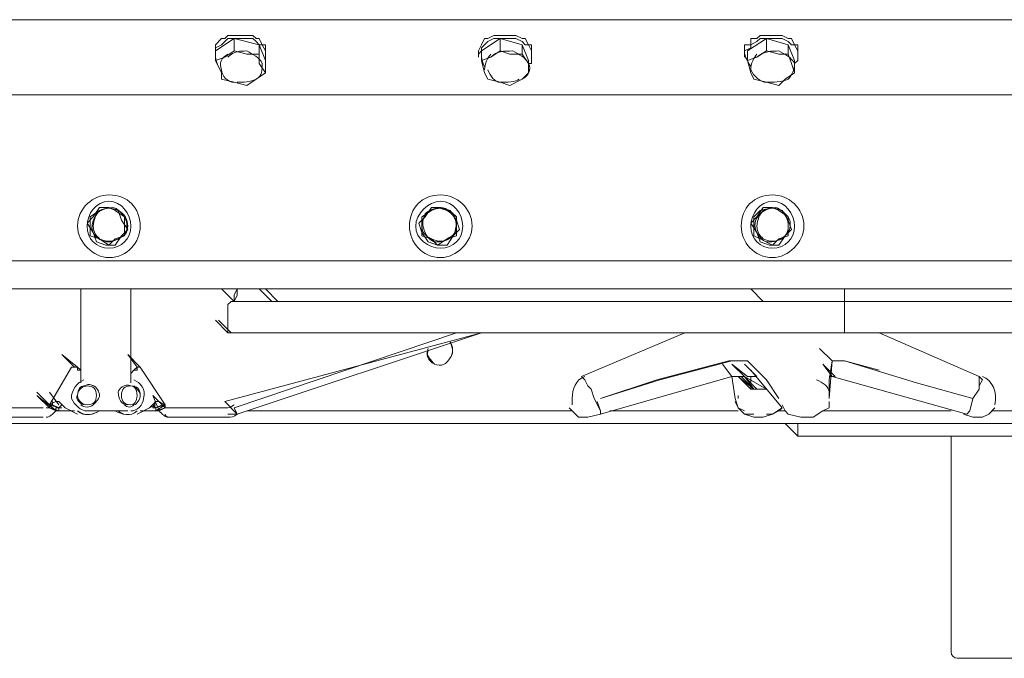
# Model space of a CAD drawing. Header units: millimetres. Extents: x -300186 to 535068, y -28581 to 763298.
# Tile 380 of 405: x 145424 to 145794, y 373220 to 373461. Entities that reach past the tile are written whole.
import ezdxf

# ---------------------------------------------------------------- set-up
doc = ezdxf.new("R2010")
doc.units = ezdxf.units.MM
doc.header["$LTSCALE"] = 10
doc.layers.add('koty', color=6, linetype='Continuous', lineweight=9)
doc.layers.add('NS_tenka', color=252, linetype='Continuous', lineweight=18)
doc.layers.add('popisky', color=6, linetype='Continuous')

# ---------------------------------------------------------------- blocks, each defined once
blk = doc.blocks.new('A$C12ac11e3')
at = {"layer": 'NS_tenka'}
for p, q in [((-869.83, 3847.74), (-17.82, 3847.74)), ((-17.82, 3847.74), (-869.83, 3847.74)), ((-403.17, 3835.96), (-396.1, 3840.67)), ((-403.17, 3838.31), (-400.81, 3840.67)), ((-400.81, 3840.67), (-399.63, 3840.67)), ((-399.63, 3840.67), (-398.45, 3841.85)), ((-399.63, 3839.49), (-398.45, 3840.67)), ((-398.45, 3841.85), (-397.27, 3841.85)), ((-398.45, 3840.67), (-397.27, 3840.67)), ((-397.27, 3841.85), (-394.92, 3841.85)), ((-397.27, 3840.67), (-394.92, 3840.67)), ((-396.1, 3840.67), (-396.1, 3835.96)), ((-396.1, 3840.67), (-386.67, 3838.31)), ((-394.92, 3841.85), (-392.56, 3841.85)), ((-394.92, 3840.67), (-392.56, 3840.67)), ((-392.56, 3841.85), (-391.38, 3841.85)), ((-392.56, 3840.67), (-391.38, 3840.67)), ((-391.38, 3841.85), (-389.03, 3841.85)), ((-391.38, 3840.67), (-389.03, 3840.67)), ((-389.03, 3841.85), (-387.85, 3840.67)), ((-389.03, 3840.67), (-387.85, 3839.49)), ((-387.85, 3840.67), (-386.67, 3840.67)), ((-386.67, 3840.67), (-385.49, 3838.31)), ((-303, 3835.96), (-295.93, 3840.67)), ((-303, 3838.31), (-301.82, 3840.67)), ((-301.82, 3840.67), (-300.64, 3840.67)), ((-300.64, 3840.67), (-298.29, 3841.85)), ((-300.64, 3839.49), (-298.29, 3840.67)), ((-298.29, 3841.85), (-295.93, 3841.85)), ((-298.29, 3840.67), (-295.93, 3840.67)), ((-295.93, 3841.85), (-294.75, 3841.85)), ((-295.93, 3840.67), (-295.93, 3835.96)), ((-295.93, 3840.67), (-287.68, 3838.31)), ((-295.93, 3840.67), (-294.75, 3840.67)), ((-294.75, 3841.85), (-292.39, 3841.85)), ((-294.75, 3840.67), (-292.39, 3840.67)), ((-292.39, 3841.85), (-291.22, 3841.85)), ((-292.39, 3840.67), (-291.22, 3840.67)), ((-291.22, 3841.85), (-290.04, 3841.85)), ((-291.22, 3840.67), (-290.04, 3840.67)), ((-290.04, 3841.85), (-287.68, 3840.67)), ((-290.04, 3840.67), (-287.68, 3839.49)), ((-287.68, 3840.67), (-286.5, 3840.67)), ((-286.5, 3840.67), (-285.32, 3838.31)), ((-202.83, 3835.96), (-195.76, 3840.67)), ((-201.65, 3838.31), (-201.65, 3840.67)), ((-201.65, 3840.67), (-199.3, 3840.67)), ((-199.3, 3840.67), (-198.12, 3841.85)), ((-199.3, 3839.49), (-198.12, 3840.67)), ((-198.12, 3841.85), (-196.94, 3841.85)), ((-198.12, 3840.67), (-196.94, 3840.67)), ((-196.94, 3841.85), (-194.58, 3841.85)), ((-196.94, 3840.67), (-194.58, 3840.67)), ((-195.76, 3840.67), (-195.76, 3835.96)), ((-195.76, 3840.67), (-187.51, 3838.31)), ((-194.58, 3841.85), (-193.41, 3841.85)), ((-194.58, 3840.67), (-193.41, 3840.67)), ((-193.41, 3841.85), (-191.05, 3841.85)), ((-193.41, 3840.67), (-191.05, 3840.67)), ((-191.05, 3841.85), (-189.87, 3841.85)), ((-191.05, 3840.67), (-189.87, 3840.67)), ((-189.87, 3841.85), (-187.51, 3840.67)), ((-189.87, 3840.67), (-187.51, 3839.49)), ((-187.51, 3840.67), (-186.34, 3840.67)), ((-186.34, 3840.67), (-185.16, 3838.31)), ((-403.17, 3837.13), (-400.81, 3838.31)), ((-403.17, 3835.96), (-403.17, 3838.31)), ((-403.17, 3838.31), (-403.17, 3838.31)), ((-403.17, 3835.96), (-403.17, 3837.13)), ((-403.17, 3835.96), (-403.17, 3833.6)), ((-403.17, 3832.42), (-403.17, 3835.96)), ((-403.17, 3834.78), (-403.17, 3835.96)), ((-403.17, 3835.96), (-403.17, 3835.96)), ((-400.81, 3838.31), (-399.63, 3839.49)), ((-396.1, 3835.96), (-399.63, 3833.6)), ((-391.38, 3834.78), (-396.1, 3835.96)), ((-396.1, 3835.96), (-396.1, 3835.96)), ((-387.85, 3839.49), (-386.67, 3838.31)), ((-386.67, 3838.31), (-386.67, 3834.78)), ((-386.67, 3838.31), (-384.31, 3832.42)), ((-386.67, 3838.31), (-385.49, 3838.31)), ((-385.49, 3838.31), (-384.31, 3835.96)), ((-385.49, 3838.31), (-384.31, 3838.31)), ((-384.31, 3838.31), (-384.31, 3835.96)), ((-384.31, 3833.6), (-384.31, 3835.96)), ((-384.31, 3835.96), (-384.31, 3835.96)), ((-384.31, 3835.96), (-384.31, 3834.78)), ((-384.31, 3835.96), (-384.31, 3835.96)), ((-304.18, 3835.96), (-303, 3838.31)), ((-304.18, 3835.96), (-304.18, 3833.6)), ((-304.18, 3834.78), (-303, 3835.96)), ((-304.18, 3835.96), (-304.18, 3835.96)), ((-303, 3837.13), (-301.82, 3838.31)), ((-303, 3838.31), (-303, 3838.31)), ((-303, 3835.96), (-303, 3837.13)), ((-303, 3832.42), (-303, 3835.96)), ((-301.82, 3838.31), (-300.64, 3839.49)), ((-295.93, 3835.96), (-299.46, 3833.6)), ((-292.39, 3834.78), (-295.93, 3835.96)), ((-295.93, 3835.96), (-295.93, 3835.96)), ((-287.68, 3839.49), (-286.5, 3838.31)), ((-287.68, 3838.31), (-287.68, 3834.78)), ((-287.68, 3838.31), (-285.32, 3832.42)), ((-286.5, 3838.31), (-285.32, 3838.31)), ((-285.32, 3838.31), (-284.14, 3835.96)), ((-285.32, 3838.31), (-284.14, 3838.31)), ((-284.14, 3838.31), (-284.14, 3835.96)), ((-284.14, 3833.6), (-284.14, 3835.96)), ((-284.14, 3835.96), (-284.14, 3835.96)), ((-284.14, 3835.96), (-284.14, 3834.78)), ((-284.14, 3835.96), (-284.14, 3835.96)), ((-204.01, 3835.96), (-204.01, 3838.31)), ((-204.01, 3838.31), (-201.65, 3838.31)), ((-204.01, 3835.96), (-201.65, 3837.13)), ((-204.01, 3835.96), (-204.01, 3833.6)), ((-204.01, 3834.78), (-204.01, 3835.96)), ((-204.01, 3835.96), (-204.01, 3835.96)), ((-202.83, 3832.42), (-202.83, 3835.96)), ((-201.65, 3838.31), (-199.3, 3839.49)), ((-201.65, 3837.13), (-201.65, 3838.31)), ((-195.76, 3835.96), (-199.3, 3833.6)), ((-191.05, 3834.78), (-195.76, 3835.96)), ((-195.76, 3835.96), (-195.76, 3835.96)), ((-187.51, 3839.49), (-186.34, 3838.31)), ((-187.51, 3838.31), (-187.51, 3834.78)), ((-187.51, 3838.31), (-185.16, 3832.42)), ((-186.34, 3838.31), (-185.16, 3838.31)), ((-185.16, 3838.31), (-183.98, 3835.96)), ((-185.16, 3838.31), (-183.98, 3838.31)), ((-183.98, 3838.31), (-183.98, 3835.96)), ((-183.98, 3833.6), (-183.98, 3835.96)), ((-183.98, 3835.96), (-183.98, 3835.96)), ((-183.98, 3835.96), (-183.98, 3834.78)), ((-183.98, 3835.96), (-183.98, 3835.96)), ((-403.17, 3833.6), (-403.17, 3833.6)), ((-399.63, 3833.6), (-403.17, 3832.42)), ((-403.17, 3832.42), (-400.81, 3827.71)), ((-386.67, 3834.78), (-391.38, 3834.78)), ((-386.67, 3831.24), (-386.67, 3834.78)), ((-386.67, 3834.78), (-386.67, 3834.78)), ((-384.31, 3834.78), (-384.31, 3833.6)), ((-384.31, 3833.6), (-384.31, 3832.42)), ((-384.31, 3832.42), (-384.31, 3827.71)), ((-384.31, 3832.42), (-384.31, 3831.24)), ((-304.18, 3833.6), (-304.18, 3833.6)), ((-299.46, 3833.6), (-303, 3832.42)), ((-303, 3832.42), (-301.82, 3827.71)), ((-287.68, 3834.78), (-292.39, 3834.78)), ((-285.32, 3831.24), (-287.68, 3834.78)), ((-287.68, 3834.78), (-287.68, 3834.78)), ((-285.32, 3832.42), (-285.32, 3827.71)), ((-284.14, 3834.78), (-284.14, 3833.6)), ((-284.14, 3833.6), (-284.14, 3832.42)), ((-284.14, 3832.42), (-284.14, 3831.24)), ((-204.01, 3833.6), (-204.01, 3833.6)), ((-199.3, 3833.6), (-202.83, 3832.42)), ((-202.83, 3832.42), (-201.65, 3827.71)), ((-187.51, 3834.78), (-191.05, 3834.78)), ((-186.34, 3831.24), (-187.51, 3834.78)), ((-187.51, 3834.78), (-187.51, 3834.78)), ((-185.16, 3832.42), (-185.16, 3827.71)), ((-183.98, 3832.42), (-185.16, 3831.24)), ((-183.98, 3834.78), (-183.98, 3833.6)), ((-183.98, 3833.6), (-183.98, 3832.42)), ((-384.31, 3827.71), (-386.67, 3831.24)), ((-285.32, 3827.71), (-285.32, 3831.24)), ((-284.14, 3831.24), (-285.32, 3831.24)), ((-185.16, 3827.71), (-186.34, 3831.24)), ((-400.81, 3827.71), (-400.81, 3827.71)), ((-400.81, 3827.71), (-400.81, 3825.35)), ((-400.81, 3825.35), (-396.1, 3824.17)), ((-391.38, 3822.99), (-387.85, 3825.35)), ((-387.85, 3825.35), (-384.31, 3827.71)), ((-384.31, 3827.71), (-384.31, 3827.71)), ((-301.82, 3827.71), (-301.82, 3827.71)), ((-301.82, 3827.71), (-300.64, 3825.35)), ((-300.64, 3825.35), (-295.93, 3824.17)), ((-292.39, 3822.99), (-287.68, 3825.35)), ((-287.68, 3825.35), (-285.32, 3827.71)), ((-285.32, 3827.71), (-285.32, 3827.71)), ((-201.65, 3827.71), (-201.65, 3827.71)), ((-201.65, 3827.71), (-200.48, 3825.35)), ((-200.48, 3825.35), (-195.76, 3824.17)), ((-191.05, 3822.99), (-188.69, 3825.35)), ((-188.69, 3825.35), (-185.16, 3827.71)), ((-185.16, 3827.71), (-185.16, 3827.71)), ((-396.1, 3824.17), (-391.38, 3822.99)), ((-295.93, 3824.17), (-292.39, 3822.99)), ((-195.76, 3824.17), (-191.05, 3822.99)), ((-909.89, 3819.46), (22.25, 3819.46)), ((-446.77, 3777.03), (-449.13, 3773.5)), ((-443.23, 3777.03), (-446.77, 3775.86)), ((-443.23, 3777.03), (-446.77, 3777.03)), ((-440.88, 3775.86), (-443.23, 3777.03)), ((-439.7, 3775.86), (-443.23, 3777.03)), ((-321.85, 3777.03), (-324.21, 3773.5)), ((-319.5, 3777.03), (-321.85, 3775.86)), ((-318.32, 3777.03), (-321.85, 3777.03)), ((-315.96, 3775.86), (-319.5, 3777.03)), ((-314.78, 3775.86), (-318.32, 3777.03)), ((-196.94, 3777.03), (-199.3, 3773.5)), ((-193.41, 3777.03), (-198.12, 3775.86)), ((-193.41, 3777.03), (-196.94, 3777.03)), ((-191.05, 3775.86), (-193.41, 3777.03)), ((-189.87, 3775.86), (-193.41, 3777.03)), ((-449.13, 3773.5), (-451.48, 3771.14)), ((-446.77, 3775.86), (-450.3, 3773.5)), ((-450.3, 3773.5), (-450.3, 3769.96)), ((-437.34, 3773.5), (-440.88, 3775.86)), ((-438.52, 3772.32), (-439.7, 3775.86)), ((-437.34, 3769.96), (-437.34, 3773.5)), ((-324.21, 3773.5), (-326.57, 3771.14)), ((-321.85, 3775.86), (-325.39, 3773.5)), ((-325.39, 3773.5), (-325.39, 3769.96)), ((-312.43, 3773.5), (-315.96, 3775.86)), ((-312.43, 3772.32), (-314.78, 3775.86)), ((-312.43, 3769.96), (-312.43, 3773.5)), ((-199.3, 3773.5), (-201.65, 3771.14)), ((-198.12, 3775.86), (-200.48, 3773.5)), ((-200.48, 3773.5), (-200.48, 3769.96)), ((-187.51, 3773.5), (-191.05, 3775.86)), ((-187.51, 3772.32), (-189.87, 3775.86)), ((-187.51, 3769.96), (-187.51, 3773.5)), ((-451.48, 3771.14), (-449.13, 3767.61)), ((-450.3, 3769.96), (-450.3, 3766.43)), ((-436.16, 3768.78), (-438.52, 3772.32)), ((-437.34, 3766.43), (-437.34, 3769.96)), ((-326.57, 3771.14), (-325.39, 3767.61)), ((-325.39, 3769.96), (-325.39, 3766.43)), ((-311.25, 3768.78), (-312.43, 3772.32)), ((-312.43, 3766.43), (-312.43, 3769.96)), ((-201.65, 3771.14), (-199.3, 3767.61)), ((-200.48, 3769.96), (-200.48, 3766.43)), ((-186.34, 3768.78), (-187.51, 3772.32)), ((-187.51, 3766.43), (-187.51, 3769.96)), ((-450.3, 3766.43), (-446.77, 3765.25)), ((-449.13, 3767.61), (-447.95, 3764.07)), ((-440.88, 3765.25), (-437.34, 3766.43)), ((-440.88, 3762.89), (-438.52, 3766.43)), ((-438.52, 3766.43), (-436.16, 3768.78)), ((-325.39, 3767.61), (-323.03, 3764.07)), ((-325.39, 3766.43), (-321.85, 3765.25)), ((-315.96, 3765.25), (-312.43, 3766.43)), ((-315.96, 3762.89), (-313.61, 3766.43)), ((-313.61, 3766.43), (-311.25, 3768.78)), ((-200.48, 3766.43), (-198.12, 3765.25)), ((-199.3, 3767.61), (-198.12, 3764.07)), ((-191.05, 3765.25), (-187.51, 3766.43)), ((-191.05, 3762.89), (-188.69, 3766.43)), ((-188.69, 3766.43), (-186.34, 3768.78)), ((-447.95, 3764.07), (-444.41, 3762.89)), ((-446.77, 3765.25), (-443.23, 3762.89)), ((-444.41, 3762.89), (-440.88, 3762.89)), ((-443.23, 3762.89), (-440.88, 3765.25)), ((-323.03, 3764.07), (-319.5, 3762.89)), ((-321.85, 3765.25), (-319.5, 3762.89)), ((-319.5, 3762.89), (-315.96, 3765.25)), ((-319.5, 3762.89), (-315.96, 3762.89)), ((-198.12, 3765.25), (-193.41, 3762.89)), ((-198.12, 3764.07), (-194.58, 3762.89)), ((-194.58, 3762.89), (-191.05, 3762.89)), ((-193.41, 3762.89), (-191.05, 3765.25)), ((-934.64, 3757), (46.99, 3757)), ((54.06, 3746.39), (-941.71, 3746.39)), ((-453.84, 3711.04), (-453.84, 3746.39)), ((-453.84, 3746.39), (-453.84, 3746.39)), ((-434.98, 3746.39), (-434.98, 3711.04)), ((-396.1, 3741.68), (-400.81, 3746.39)), ((-400.81, 3746.39), (-400.81, 3746.39)), ((-396.1, 3741.68), (-400.81, 3746.39)), ((-400.81, 3746.39), (-400.81, 3746.39)), ((-394.92, 3746.39), (-396.1, 3744.04)), ((-396.1, 3744.04), (-396.1, 3741.68)), ((-396.1, 3741.68), (-394.92, 3744.04)), ((-394.92, 3744.04), (-394.92, 3746.39)), ((-381.95, 3741.68), (-386.67, 3746.39)), ((-386.67, 3746.39), (-386.67, 3746.39)), ((-379.6, 3741.68), (-384.31, 3746.39)), ((-384.31, 3746.39), (-384.31, 3746.39)), ((-196.94, 3741.68), (-201.65, 3746.39)), ((-201.65, 3746.39), (-201.65, 3746.39)), ((-166.3, 3746.39), (-166.3, 3741.68)), ((-397.27, 3741.68), (-398.45, 3740.5)), ((-398.45, 3740.5), (-397.27, 3741.68)), ((-398.45, 3740.5), (-398.45, 3729.9)), ((-398.45, 3729.9), (-398.45, 3740.5)), ((-397.27, 3741.68), (-396.1, 3741.68)), ((-396.1, 3741.68), (-396.1, 3741.68)), ((-396.1, 3741.68), (-394.92, 3741.68)), ((-394.92, 3741.68), (-396.1, 3741.68)), ((-396.1, 3741.68), (-396.1, 3741.68)), ((-396.1, 3741.68), (-396.1, 3741.68)), ((-394.92, 3741.68), (-396.1, 3741.68)), ((-394.92, 3741.68), (-392.56, 3741.68)), ((-392.56, 3741.68), (-394.92, 3741.68)), ((-392.56, 3741.68), (-394.92, 3741.68)), ((-392.56, 3741.68), (-389.03, 3741.68)), ((-391.38, 3741.68), (-392.56, 3741.68)), ((-389.03, 3741.68), (-392.56, 3741.68)), ((-387.85, 3741.68), (-391.38, 3741.68)), ((-389.03, 3741.68), (-385.49, 3741.68)), ((-386.67, 3741.68), (-389.03, 3741.68)), ((-384.31, 3741.68), (-387.85, 3741.68)), ((-377.24, 3741.68), (-386.67, 3741.68)), ((-385.49, 3741.68), (-379.6, 3741.68)), ((-379.6, 3741.68), (-384.31, 3741.68)), ((-379.6, 3741.68), (-368.99, 3741.68)), ((-367.81, 3741.68), (-379.6, 3741.68)), ((-366.64, 3741.68), (-377.24, 3741.68)), ((-368.99, 3741.68), (-356.03, 3741.68)), ((-354.85, 3741.68), (-367.81, 3741.68)), ((-354.85, 3741.68), (-366.64, 3741.68)), ((-356.03, 3741.68), (-340.71, 3741.68)), ((-340.71, 3741.68), (-354.85, 3741.68)), ((-341.89, 3741.68), (-354.85, 3741.68)), ((-326.57, 3741.68), (-341.89, 3741.68)), ((-340.71, 3741.68), (-324.21, 3741.68)), ((-323.03, 3741.68), (-340.71, 3741.68)), ((-310.07, 3741.68), (-326.57, 3741.68)), ((-324.21, 3741.68), (-304.18, 3741.68)), ((-304.18, 3741.68), (-323.03, 3741.68)), ((-292.39, 3741.68), (-310.07, 3741.68)), ((-304.18, 3741.68), (-284.14, 3741.68)), ((-284.14, 3741.68), (-304.18, 3741.68)), ((-272.36, 3741.68), (-292.39, 3741.68)), ((-284.14, 3741.68), (-262.93, 3741.68)), ((-261.75, 3741.68), (-284.14, 3741.68)), ((-252.33, 3741.68), (-272.36, 3741.68)), ((-262.93, 3741.68), (-214.62, 3741.68)), ((-214.62, 3741.68), (-261.75, 3741.68)), ((-209.9, 3741.68), (-252.33, 3741.68)), ((-214.62, 3741.68), (-166.3, 3741.68)), ((-166.3, 3741.68), (-214.62, 3741.68)), ((-166.3, 3741.68), (-209.9, 3741.68)), ((-182.8, 3741.68), (-182.8, 3741.68)), ((-182.8, 3741.68), (-182.8, 3741.68)), ((-166.3, 3741.68), (-166.3, 3740.5)), ((-166.3, 3741.68), (-166.3, 3741.68)), ((-166.3, 3741.68), (-166.3, 3741.68)), ((-132.13, 3741.68), (-166.3, 3741.68)), ((-159.23, 3741.68), (-166.3, 3741.68)), ((-166.3, 3741.68), (-166.3, 3741.68)), ((-132.13, 3741.68), (-166.3, 3741.68)), ((-166.3, 3740.5), (-166.3, 3729.9)), ((-99.13, 3741.68), (-132.13, 3741.68)), ((-99.13, 3741.68), (-132.13, 3741.68)), ((-398.45, 3729.9), (-403.17, 3734.61)), ((-403.17, 3734.61), (-403.17, 3734.61)), ((-397.27, 3729.9), (-401.99, 3734.61)), ((-399.63, 3703.97), (-303, 3729.9)), ((-397.27, 3729.9), (-398.45, 3729.9)), ((-394.92, 3729.9), (-397.27, 3729.9)), ((-394.92, 3729.9), (-397.27, 3729.9)), ((-397.27, 3729.9), (-397.27, 3729.9)), ((-396.1, 3701.61), (-312.43, 3729.9)), ((-303, 3729.9), (-394.92, 3699.26)), ((-392.56, 3729.9), (-394.92, 3729.9)), ((-392.56, 3729.9), (-394.92, 3729.9)), ((-390.2, 3729.9), (-392.56, 3729.9)), ((-390.2, 3729.9), (-392.56, 3729.9)), ((-386.67, 3729.9), (-390.2, 3729.9)), ((-386.67, 3729.9), (-390.2, 3729.9)), ((-381.95, 3729.9), (-386.67, 3729.9)), ((-380.78, 3729.9), (-386.67, 3729.9)), ((-368.99, 3729.9), (-381.95, 3729.9)), ((-368.99, 3729.9), (-380.78, 3729.9)), ((-357.21, 3729.9), (-368.99, 3729.9)), ((-357.21, 3729.9), (-368.99, 3729.9)), ((-341.89, 3729.9), (-357.21, 3729.9)), ((-341.89, 3729.9), (-357.21, 3729.9)), ((-325.39, 3729.9), (-341.89, 3729.9)), ((-324.21, 3729.9), (-341.89, 3729.9)), ((-305.36, 3729.9), (-325.39, 3729.9)), ((-305.36, 3729.9), (-324.21, 3729.9)), ((-284.14, 3729.9), (-305.36, 3729.9)), ((-284.14, 3729.9), (-305.36, 3729.9)), ((-262.93, 3729.9), (-284.14, 3729.9)), ((-262.93, 3729.9), (-284.14, 3729.9)), ((-226.4, 3729.9), (-265.29, 3713.4)), ((-214.62, 3729.9), (-262.93, 3729.9)), ((-214.62, 3729.9), (-262.93, 3729.9)), ((-166.3, 3729.9), (-214.62, 3729.9)), ((-166.3, 3729.9), (-214.62, 3729.9)), ((-155.7, 3729.9), (-166.3, 3729.9)), ((-166.3, 3729.9), (-166.3, 3729.9)), ((-130.95, 3729.9), (-166.3, 3729.9)), ((-115.63, 3713.4), (-153.34, 3729.9)), ((-99.13, 3729.9), (-130.95, 3729.9)), ((-456.2, 3716.93), (-460.91, 3721.65)), ((-460.91, 3721.65), (-455.02, 3716.93)), ((-431.45, 3716.93), (-436.16, 3721.65)), ((-436.16, 3721.65), (-432.63, 3716.93)), ((-171.02, 3719.29), (-175.73, 3724)), ((-237.01, 3712.22), (-209.9, 3719.29)), ((-208.73, 3719.29), (-235.83, 3712.22)), ((-208.73, 3713.4), (-212.26, 3718.11)), ((-212.26, 3718.11), (-212.26, 3718.11)), ((-209.9, 3719.29), (-208.73, 3719.29)), ((-208.73, 3719.29), (-205.19, 3719.29)), ((-204.01, 3713.4), (-208.73, 3718.11)), ((-208.73, 3718.11), (-202.83, 3713.4)), ((-205.19, 3719.29), (-204.01, 3719.29)), ((-204.01, 3719.29), (-202.83, 3719.29)), ((-199.3, 3713.4), (-204.01, 3718.11)), ((-202.83, 3719.29), (-195.76, 3712.22)), ((-169.84, 3713.4), (-174.55, 3718.11)), ((-174.55, 3718.11), (-171.02, 3713.4)), ((-172.19, 3705.15), (-171.02, 3719.29)), ((-172.19, 3712.22), (-171.02, 3719.29)), ((-171.02, 3719.29), (-171.02, 3719.29)), ((-171.02, 3719.29), (-171.02, 3719.29)), ((-171.02, 3719.29), (-167.48, 3719.29)), ((-167.48, 3719.29), (-166.3, 3719.29)), ((-167.48, 3719.29), (-166.3, 3719.29)), ((-166.3, 3719.29), (-166.3, 3719.29)), ((-166.3, 3719.29), (-153.34, 3715.76)), ((-139.2, 3711.04), (-166.3, 3719.29)), ((-457.37, 3716.93), (-465.62, 3702.79)), ((-456.2, 3716.93), (-457.37, 3716.93)), ((-455.02, 3716.93), (-456.2, 3716.93)), ((-456.2, 3716.93), (-456.2, 3716.93)), ((-455.02, 3716.93), (-455.02, 3715.76)), ((-453.84, 3715.76), (-455.02, 3716.93)), ((-455.02, 3716.93), (-455.02, 3716.93)), ((-455.02, 3715.76), (-453.84, 3715.76)), ((-453.84, 3715.76), (-453.84, 3714.58)), ((-453.84, 3714.58), (-453.84, 3715.76)), ((-433.81, 3715.76), (-434.98, 3714.58)), ((-433.81, 3715.76), (-434.98, 3714.58)), ((-432.63, 3716.93), (-433.81, 3715.76)), ((-432.63, 3715.76), (-433.81, 3715.76)), ((-432.63, 3716.93), (-432.63, 3716.93)), ((-431.45, 3716.93), (-432.63, 3716.93)), ((-432.63, 3716.93), (-432.63, 3715.76)), ((-422.02, 3702.79), (-431.45, 3716.93)), ((-431.45, 3716.93), (-431.45, 3716.93)), ((-201.65, 3715.76), (-189.87, 3701.61)), ((-153.34, 3715.76), (-153.34, 3715.76)), ((-434.98, 3711.04), (-434.98, 3711.04)), ((-265.29, 3713.4), (-265.29, 3713.4)), ((-264.11, 3712.22), (-265.29, 3713.4)), ((-262.93, 3709.86), (-264.11, 3712.22)), ((-258.22, 3699.26), (-208.73, 3713.4)), ((-258.22, 3705.15), (-237.01, 3712.22)), ((-235.83, 3712.22), (-258.22, 3705.15)), ((-208.73, 3713.4), (-207.55, 3705.15)), ((-206.37, 3713.4), (-208.73, 3713.4)), ((-208.73, 3713.4), (-208.73, 3713.4)), ((-201.65, 3708.68), (-206.37, 3713.4)), ((-206.37, 3713.4), (-200.48, 3708.68)), ((-206.37, 3713.4), (-204.01, 3713.4)), ((-200.48, 3708.68), (-205.19, 3713.4)), ((-205.19, 3713.4), (-205.19, 3713.4)), ((-199.3, 3708.68), (-204.01, 3713.4)), ((-204.01, 3713.4), (-200.48, 3708.68)), ((-199.3, 3708.68), (-204.01, 3713.4)), ((-204.01, 3713.4), (-195.76, 3708.68)), ((-202.83, 3713.4), (-200.48, 3713.4)), ((-201.65, 3713.4), (-201.65, 3708.68)), ((-200.48, 3713.4), (-199.3, 3713.4)), ((-195.76, 3712.22), (-191.05, 3705.15)), ((-172.19, 3713.4), (-171.02, 3713.4)), ((-172.19, 3705.15), (-172.19, 3712.22)), ((-171.02, 3713.4), (-120.34, 3699.26)), ((-171.02, 3713.4), (-171.02, 3713.4)), ((-171.02, 3713.4), (-169.84, 3713.4)), ((-117.99, 3705.15), (-139.2, 3711.04)), ((-114.45, 3712.22), (-115.63, 3713.4)), ((-115.63, 3713.4), (-115.63, 3712.22)), ((-115.63, 3712.22), (-115.63, 3709.86)), ((-114.45, 3712.22), (-115.63, 3709.86)), ((-465.62, 3702.79), (-470.34, 3707.51)), ((-470.34, 3707.51), (-470.34, 3707.51)), ((-465.62, 3701.61), (-470.34, 3706.33)), ((-470.34, 3706.33), (-463.27, 3700.44)), ((-462.09, 3702.79), (-465.62, 3707.51)), ((-465.62, 3707.51), (-465.62, 3707.51)), ((-422.02, 3701.61), (-426.74, 3706.33)), ((-426.74, 3706.33), (-424.38, 3700.44)), ((-261.75, 3708.68), (-262.93, 3709.86)), ((-260.58, 3705.15), (-261.75, 3708.68)), ((-201.65, 3708.68), (-200.48, 3708.68)), ((-200.48, 3708.68), (-201.65, 3708.68)), ((-200.48, 3708.68), (-195.76, 3708.68)), ((-200.48, 3708.68), (-199.3, 3708.68)), ((-200.48, 3708.68), (-195.76, 3708.68)), ((-195.76, 3708.68), (-199.3, 3708.68)), ((-195.76, 3708.68), (-195.76, 3708.68)), ((-115.63, 3708.68), (-117.99, 3705.15)), ((-115.63, 3708.68), (-117.99, 3705.15)), ((-115.63, 3709.86), (-115.63, 3708.68)), ((-115.63, 3709.86), (-115.63, 3708.68)), ((-465.62, 3702.79), (-463.27, 3703.97)), ((-465.62, 3701.61), (-465.62, 3702.79)), ((-465.62, 3702.79), (-464.44, 3702.79)), ((-463.27, 3700.44), (-465.62, 3702.79)), ((-465.62, 3702.79), (-462.09, 3701.61)), ((-465.62, 3701.61), (-465.62, 3702.79)), ((-464.44, 3702.79), (-464.44, 3703.97)), ((-464.44, 3703.97), (-464.44, 3703.97)), ((-464.44, 3702.79), (-462.09, 3701.61)), ((-463.27, 3703.97), (-462.09, 3703.97)), ((-462.09, 3703.97), (-459.73, 3701.61)), ((-462.09, 3703.97), (-459.73, 3701.61)), ((-462.09, 3701.61), (-460.91, 3702.79)), ((-427.91, 3701.61), (-425.56, 3703.97)), ((-427.91, 3701.61), (-425.56, 3702.79)), ((-425.56, 3703.97), (-426.74, 3701.61)), ((-426.74, 3702.79), (-425.56, 3701.61)), ((-425.56, 3703.97), (-424.38, 3703.97)), ((-425.56, 3702.79), (-425.56, 3702.79)), ((-425.56, 3701.61), (-423.2, 3702.79)), ((-422.02, 3702.79), (-425.56, 3700.44)), ((-425.56, 3701.61), (-422.02, 3702.79)), ((-424.38, 3703.97), (-422.02, 3702.79)), ((-423.2, 3702.79), (-422.02, 3702.79)), ((-422.02, 3702.79), (-422.02, 3701.61)), ((-422.02, 3702.79), (-422.02, 3701.61)), ((-394.92, 3699.26), (-399.63, 3703.97)), ((-258.22, 3700.44), (-260.58, 3705.15)), ((-258.22, 3700.44), (-259.4, 3703.97)), ((-207.55, 3705.15), (-207.55, 3705.15)), ((-206.37, 3701.61), (-207.55, 3705.15)), ((-207.55, 3703.97), (-206.37, 3701.61)), ((-189.87, 3702.79), (-188.69, 3700.44)), ((-172.19, 3701.61), (-172.19, 3703.97)), ((-117.99, 3705.15), (-119.16, 3700.44)), ((-117.99, 3705.15), (-119.16, 3700.44)), ((-489.19, 3701.61), (-467.98, 3701.61)), ((-467.98, 3701.61), (-467.98, 3701.61)), ((-462.09, 3700.44), (-465.62, 3701.61)), ((-463.27, 3700.44), (-465.62, 3701.61)), ((-462.09, 3701.61), (-463.27, 3701.61)), ((-463.27, 3701.61), (-463.27, 3700.44)), ((-463.27, 3700.44), (-462.09, 3700.44)), ((-463.27, 3700.44), (-463.27, 3700.44)), ((-456.2, 3700.44), (-463.27, 3700.44)), ((-463.27, 3700.44), (-463.27, 3700.44)), ((-462.09, 3701.61), (-460.91, 3701.61)), ((-462.09, 3701.61), (-462.09, 3700.44)), ((-459.73, 3701.61), (-455.02, 3699.26)), ((-459.73, 3701.61), (-459.73, 3701.61)), ((-459.73, 3701.61), (-455.02, 3699.26)), ((-455.02, 3699.26), (-455.02, 3699.26)), ((-455.02, 3699.26), (-455.02, 3699.26)), ((-436.16, 3700.44), (-451.48, 3700.44)), ((-451.48, 3700.44), (-451.48, 3700.44)), ((-440.88, 3700.44), (-446.77, 3700.44)), ((-446.77, 3700.44), (-446.77, 3700.44)), ((-432.63, 3699.26), (-427.91, 3701.61)), ((-432.63, 3699.26), (-427.91, 3701.61)), ((-424.38, 3700.44), (-431.45, 3700.44)), ((-431.45, 3700.44), (-431.45, 3700.44)), ((-427.91, 3701.61), (-427.91, 3701.61)), ((-427.91, 3701.61), (-427.91, 3701.61)), ((-426.74, 3701.61), (-425.56, 3701.61)), ((-425.56, 3700.44), (-425.56, 3701.61)), ((-425.56, 3700.44), (-425.56, 3701.61)), ((-425.56, 3701.61), (-425.56, 3701.61)), ((-422.02, 3701.61), (-425.56, 3700.44)), ((-424.38, 3700.44), (-425.56, 3700.44)), ((-424.38, 3700.44), (-425.56, 3700.44)), ((-422.02, 3701.61), (-424.38, 3700.44)), ((-420.84, 3701.61), (-398.45, 3701.61)), ((-398.45, 3701.61), (-398.45, 3701.61)), ((-394.92, 3699.26), (-396.1, 3701.61)), ((-268.83, 3700.44), (-391.38, 3700.44)), ((-391.38, 3700.44), (-391.38, 3700.44)), ((-270, 3701.61), (-268.83, 3700.44)), ((-268.83, 3700.44), (-266.47, 3698.08)), ((-262.93, 3698.08), (-258.22, 3699.26)), ((-258.22, 3699.26), (-258.22, 3700.44)), ((-258.22, 3699.26), (-258.22, 3700.44)), ((-206.37, 3700.44), (-254.68, 3700.44)), ((-254.68, 3700.44), (-254.68, 3700.44)), ((-206.37, 3701.61), (-204.01, 3699.26)), ((-204.01, 3700.44), (-206.37, 3701.61)), ((-204.01, 3699.26), (-200.48, 3698.08)), ((-200.48, 3699.26), (-204.01, 3699.26)), ((-204.01, 3699.26), (-204.01, 3699.26)), ((-196.94, 3698.08), (-193.41, 3699.26)), ((-193.41, 3699.26), (-195.76, 3699.26)), ((-193.41, 3699.26), (-189.87, 3701.61)), ((-191.05, 3700.44), (-193.41, 3699.26)), ((-191.05, 3700.44), (-189.87, 3701.61)), ((-188.69, 3700.44), (-191.05, 3700.44)), ((-191.05, 3700.44), (-191.05, 3700.44)), ((-189.87, 3701.61), (-189.87, 3701.61)), ((-189.87, 3701.61), (-189.87, 3701.61)), ((-188.69, 3700.44), (-187.51, 3699.26)), ((-187.51, 3699.26), (-182.8, 3698.08)), ((-178.09, 3698.08), (-174.55, 3700.44)), ((-174.55, 3700.44), (-172.19, 3701.61)), ((-126.24, 3700.44), (-174.55, 3700.44)), ((-174.55, 3700.44), (-174.55, 3700.44)), ((-121.52, 3699.26), (-117.99, 3698.08)), ((-119.16, 3700.44), (-120.34, 3699.26)), ((-119.16, 3700.44), (-120.34, 3699.26)), ((-120.34, 3699.26), (-120.34, 3699.26)), ((-120.34, 3699.26), (-120.34, 3699.26)), ((-120.34, 3699.26), (-120.34, 3699.26)), ((-114.45, 3698.08), (-112.09, 3699.26)), ((-112.09, 3699.26), (-109.74, 3701.61)), ((12.82, 3700.44), (-110.92, 3700.44)), ((-110.92, 3700.44), (-110.92, 3700.44)), ((59.96, 3695.72), (-947.6, 3695.72)), ((-489.19, 3698.08), (-467.98, 3698.08)), ((-489.19, 3698.08), (-467.98, 3698.08)), ((-467.98, 3698.08), (-467.98, 3698.08)), ((-467.98, 3698.08), (-467.98, 3698.08)), ((-420.84, 3698.08), (-398.45, 3698.08)), ((-419.66, 3698.08), (-398.45, 3698.08)), ((-398.45, 3698.08), (-398.45, 3698.08)), ((-398.45, 3698.08), (-398.45, 3698.08)), ((-266.47, 3698.08), (-265.29, 3698.08)), ((-265.29, 3698.08), (-262.93, 3698.08)), ((-200.48, 3698.08), (-196.94, 3698.08)), ((-183.98, 3691.01), (-188.69, 3695.72)), ((-188.69, 3695.72), (-188.69, 3695.72)), ((-183.98, 3695.72), (-183.98, 3691.01)), ((-183.98, 3695.72), (-183.98, 3691.01)), ((-182.8, 3698.08), (-178.09, 3698.08)), ((-117.99, 3698.08), (-114.45, 3698.08)), ((-183.98, 3691.01), (-183.98, 3691.01)), ((-183.98, 3691.01), (59.96, 3691.01)), ((-126.24, 3691.01), (-126.24, 3609.7)), ((-126.24, 3609.7), (-126.24, 3609.7)), ((-123.88, 3607.34), (153.05, 3607.34))]:
    blk.add_line(p, q, dxfattribs=at)
for points in [[(-403.17, 3835.96), (-403.17, 3833.6), (-403.17, 3832.42), (-401.99, 3830.06)], [(-391.38, 3835.96), (-393.74, 3835.96), (-396.1, 3835.96), (-398.45, 3833.6)], [(-385.49, 3831.24), (-386.67, 3833.6), (-389.03, 3834.78), (-391.38, 3835.96)], [(-303, 3835.96), (-303, 3833.6), (-303, 3832.42), (-301.82, 3830.06)], [(-291.22, 3835.96), (-294.75, 3835.96), (-297.11, 3835.96), (-299.46, 3833.6)], [(-285.32, 3831.24), (-286.5, 3833.6), (-288.86, 3834.78), (-291.22, 3835.96)], [(-204.01, 3835.96), (-204.01, 3833.6), (-202.83, 3832.42), (-201.65, 3830.06)], [(-191.05, 3835.96), (-193.41, 3835.96), (-196.94, 3835.96), (-199.3, 3833.6)], [(-185.16, 3831.24), (-186.34, 3833.6), (-188.69, 3834.78), (-191.05, 3835.96)], [(-398.45, 3834.78), (-400.81, 3833.6), (-401.99, 3831.24), (-400.81, 3828.88)], [(-299.46, 3834.78), (-300.64, 3833.6), (-301.82, 3831.24), (-301.82, 3828.88)], [(-199.3, 3834.78), (-200.48, 3833.6), (-201.65, 3831.24), (-201.65, 3828.88)], [(-400.81, 3828.88), (-400.81, 3826.53), (-398.45, 3824.17), (-396.1, 3824.17)], [(-387.85, 3825.35), (-385.49, 3826.53), (-385.49, 3828.88), (-385.49, 3831.24)], [(-300.64, 3828.88), (-299.46, 3826.53), (-298.29, 3824.17), (-295.93, 3824.17)], [(-287.68, 3825.35), (-285.32, 3826.53), (-284.14, 3828.88), (-285.32, 3831.24)], [(-201.65, 3828.88), (-200.48, 3826.53), (-198.12, 3824.17), (-195.76, 3824.17)], [(-187.51, 3825.35), (-186.34, 3826.53), (-185.16, 3828.88), (-185.16, 3831.24)], [(-394.92, 3824.17), (-392.56, 3824.17), (-390.2, 3824.17), (-387.85, 3825.35)], [(-295.93, 3824.17), (-293.57, 3824.17), (-290.04, 3824.17), (-288.86, 3825.35)], [(-195.76, 3824.17), (-193.41, 3824.17), (-189.87, 3824.17), (-187.51, 3825.35)], [(-442.05, 3777.03), (-444.41, 3777.03), (-446.77, 3775.86), (-447.95, 3774.68)], [(-439.7, 3775.86), (-442.05, 3777.03), (-444.41, 3777.03), (-446.77, 3775.86)], [(-437.34, 3773.5), (-438.52, 3774.68), (-439.7, 3777.03), (-442.05, 3777.03)], [(-318.32, 3777.03), (-320.68, 3777.03), (-323.03, 3775.86), (-324.21, 3774.68)], [(-315.96, 3775.86), (-317.14, 3777.03), (-319.5, 3777.03), (-321.85, 3775.86)], [(-312.43, 3773.5), (-313.61, 3774.68), (-315.96, 3777.03), (-318.32, 3777.03)], [(-192.23, 3777.03), (-194.58, 3777.03), (-196.94, 3775.86), (-198.12, 3774.68)], [(-189.87, 3775.86), (-192.23, 3777.03), (-194.58, 3777.03), (-196.94, 3775.86)], [(-187.51, 3773.5), (-188.69, 3774.68), (-191.05, 3777.03), (-192.23, 3777.03)], [(-447.95, 3774.68), (-449.13, 3772.32), (-450.3, 3769.96), (-449.13, 3767.61)], [(-446.77, 3775.86), (-447.95, 3774.68), (-449.13, 3772.32), (-449.13, 3769.96)], [(-436.16, 3769.96), (-436.16, 3772.32), (-437.34, 3774.68), (-439.7, 3775.86)], [(-437.34, 3766.43), (-436.16, 3768.78), (-436.16, 3771.14), (-437.34, 3773.5)], [(-321.85, 3775.86), (-324.21, 3774.68), (-325.39, 3772.32), (-325.39, 3769.96)], [(-324.21, 3774.68), (-325.39, 3772.32), (-325.39, 3769.96), (-324.21, 3767.61)], [(-312.43, 3769.96), (-312.43, 3772.32), (-313.61, 3774.68), (-315.96, 3775.86)], [(-313.61, 3766.43), (-312.43, 3768.78), (-312.43, 3771.14), (-312.43, 3773.5)], [(-198.12, 3774.68), (-200.48, 3772.32), (-200.48, 3769.96), (-199.3, 3767.61)], [(-196.94, 3775.86), (-198.12, 3774.68), (-199.3, 3772.32), (-199.3, 3769.96)], [(-187.51, 3769.96), (-187.51, 3772.32), (-188.69, 3774.68), (-189.87, 3775.86)], [(-188.69, 3766.43), (-186.34, 3768.78), (-186.34, 3771.14), (-187.51, 3773.5)], [(-449.13, 3769.96), (-449.13, 3767.61), (-447.95, 3766.43), (-446.77, 3765.25)], [(-439.7, 3765.25), (-437.34, 3766.43), (-436.16, 3767.61), (-436.16, 3769.96)], [(-325.39, 3769.96), (-325.39, 3767.61), (-324.21, 3766.43), (-321.85, 3765.25)], [(-315.96, 3765.25), (-313.61, 3766.43), (-312.43, 3767.61), (-312.43, 3769.96)], [(-199.3, 3769.96), (-199.3, 3767.61), (-198.12, 3766.43), (-196.94, 3765.25)], [(-189.87, 3765.25), (-188.69, 3766.43), (-187.51, 3767.61), (-187.51, 3769.96)], [(-449.13, 3767.61), (-447.95, 3765.25), (-445.59, 3764.07), (-443.23, 3764.07)], [(-443.23, 3764.07), (-442.05, 3764.07), (-439.7, 3765.25), (-437.34, 3766.43)], [(-324.21, 3767.61), (-323.03, 3765.25), (-321.85, 3764.07), (-319.5, 3764.07)], [(-319.5, 3764.07), (-317.14, 3764.07), (-314.78, 3765.25), (-313.61, 3766.43)], [(-199.3, 3767.61), (-198.12, 3765.25), (-196.94, 3764.07), (-194.58, 3764.07)], [(-194.58, 3764.07), (-192.23, 3764.07), (-189.87, 3765.25), (-188.69, 3766.43)], [(-446.77, 3765.25), (-444.41, 3764.07), (-442.05, 3764.07), (-439.7, 3765.25)], [(-321.85, 3765.25), (-319.5, 3764.07), (-317.14, 3764.07), (-315.96, 3765.25)], [(-196.94, 3765.25), (-194.58, 3764.07), (-192.23, 3764.07), (-189.87, 3765.25)], [(-323.03, 3724), (-324.21, 3721.65), (-323.03, 3719.29), (-320.68, 3718.11)], [(-323.03, 3722.83), (-324.21, 3721.65), (-321.85, 3719.29), (-320.68, 3718.11)], [(-452.66, 3712.22), (-455.02, 3711.04), (-457.37, 3708.68), (-457.37, 3705.15)], [(-449.13, 3709.86), (-449.13, 3709.86), (-450.3, 3711.04), (-452.66, 3709.86)], [(-264.11, 3713.4), (-267.65, 3712.22), (-268.83, 3708.68), (-268.83, 3705.15)], [(-172.19, 3707.51), (-172.19, 3709.86), (-174.55, 3711.04), (-176.91, 3712.22)], [(-109.74, 3702.79), (-108.56, 3707.51), (-110.92, 3712.22), (-114.45, 3713.4)], [(-452.66, 3709.86), (-453.84, 3709.86), (-455.02, 3708.68), (-455.02, 3706.33)], [(-431.45, 3706.33), (-431.45, 3708.68), (-432.63, 3709.86), (-434.98, 3709.86)], [(-431.45, 3706.33), (-431.45, 3707.51), (-432.63, 3708.68), (-433.81, 3709.86)], [(-206.37, 3706.33), (-206.37, 3706.33), (-206.37, 3705.15), (-206.37, 3705.15)], [(-172.19, 3705.15), (-172.19, 3706.33), (-172.19, 3706.33), (-172.19, 3707.51)], [(-437.34, 3702.79), (-436.16, 3701.61), (-434.98, 3701.61), (-433.81, 3702.79)], [(-434.98, 3700.44), (-432.63, 3700.44), (-430.27, 3702.79), (-430.27, 3705.15)], [(-398.45, 3701.61), (-397.27, 3701.61), (-396.1, 3702.79), (-396.1, 3702.79)], [(-268.83, 3705.15), (-268.83, 3705.15), (-268.83, 3703.97), (-268.83, 3702.79)], [(-466.8, 3701.61), (-466.8, 3701.61), (-465.62, 3701.61), (-465.62, 3701.61)], [(-466.8, 3698.08), (-465.62, 3698.08), (-464.44, 3699.26), (-463.27, 3700.44)], [(-466.8, 3698.08), (-465.62, 3698.08), (-464.44, 3699.26), (-463.27, 3700.44)], [(-455.02, 3700.44), (-451.48, 3698.08), (-449.13, 3699.26), (-446.77, 3700.44)], [(-455.02, 3700.44), (-452.66, 3698.08), (-449.13, 3699.26), (-446.77, 3700.44)], [(-440.88, 3700.44), (-438.52, 3699.26), (-434.98, 3698.08), (-432.63, 3700.44)], [(-439.7, 3700.44), (-438.52, 3699.26), (-434.98, 3698.08), (-432.63, 3700.44)], [(-424.38, 3700.44), (-423.2, 3699.26), (-422.02, 3698.08), (-420.84, 3698.08)], [(-422.02, 3701.61), (-422.02, 3701.61), (-420.84, 3701.61), (-420.84, 3701.61)], [(-422.02, 3701.61), (-420.84, 3701.61), (-420.84, 3701.61), (-420.84, 3701.61)], [(-422.02, 3699.26), (-422.02, 3698.08), (-420.84, 3698.08), (-419.66, 3698.08)], [(-398.45, 3699.26), (-397.27, 3699.26), (-396.1, 3699.26), (-394.92, 3699.26)], [(-398.45, 3698.08), (-397.27, 3698.08), (-396.1, 3698.08), (-394.92, 3699.26)], [(-126.24, 3609.7), (-126.24, 3608.52), (-125.06, 3607.34), (-123.88, 3607.34)]]:
    blk.add_open_spline(points, degree=3, dxfattribs=at)
for points, knots in [([(-431.45, 3769.96), (-431.45, 3777.03), (-436.16, 3781.75), (-443.23, 3781.75), (-443.23, 3781.75), (-449.13, 3781.75), (-455.02, 3777.03), (-455.02, 3769.96), (-455.02, 3769.96), (-455.02, 3764.07), (-449.13, 3758.18), (-443.23, 3758.18), (-443.23, 3758.18), (-436.16, 3758.18), (-431.45, 3764.07), (-431.45, 3769.96)], [0, 0, 0, 0, 0.0625, 0.0625, 0.0625, 0.062501, 0.125, 0.125, 0.125, 0.125001, 0.1875, 0.1875, 0.1875, 0.187501, 1, 1, 1, 1]), ([(-306.54, 3769.96), (-306.54, 3777.03), (-312.43, 3781.75), (-318.32, 3781.75), (-318.32, 3781.75), (-325.39, 3781.75), (-330.1, 3777.03), (-330.1, 3769.96), (-330.1, 3769.96), (-330.1, 3764.07), (-325.39, 3758.18), (-318.32, 3758.18), (-318.32, 3758.18), (-312.43, 3758.18), (-306.54, 3764.07), (-306.54, 3769.96)], [0, 0, 0, 0, 0.0625, 0.0625, 0.0625, 0.062501, 0.125, 0.125, 0.125, 0.125001, 0.1875, 0.1875, 0.1875, 0.187501, 1, 1, 1, 1]), ([(-181.62, 3769.96), (-181.62, 3777.03), (-187.51, 3781.75), (-193.41, 3781.75), (-193.41, 3781.75), (-200.48, 3781.75), (-205.19, 3777.03), (-205.19, 3769.96), (-205.19, 3769.96), (-205.19, 3764.07), (-200.48, 3758.18), (-193.41, 3758.18), (-193.41, 3758.18), (-187.51, 3758.18), (-181.62, 3764.07), (-181.62, 3769.96)], [0, 0, 0, 0, 0.0625, 0.0625, 0.0625, 0.062501, 0.125, 0.125, 0.125, 0.125001, 0.1875, 0.1875, 0.1875, 0.187501, 1, 1, 1, 1]), ([(-434.98, 3769.96), (-434.98, 3774.68), (-438.52, 3779.39), (-443.23, 3779.39), (-443.23, 3779.39), (-447.95, 3779.39), (-451.48, 3774.68), (-451.48, 3769.96), (-451.48, 3769.96), (-451.48, 3765.25), (-447.95, 3761.71), (-443.23, 3761.71), (-443.23, 3761.71), (-438.52, 3761.71), (-434.98, 3765.25), (-434.98, 3769.96)], [0, 0, 0, 0, 0.0625, 0.0625, 0.0625, 0.062501, 0.125, 0.125, 0.125, 0.125001, 0.1875, 0.1875, 0.1875, 0.187501, 1, 1, 1, 1]), ([(-310.07, 3769.96), (-310.07, 3774.68), (-313.61, 3779.39), (-318.32, 3779.39), (-318.32, 3779.39), (-323.03, 3779.39), (-327.75, 3774.68), (-327.75, 3769.96), (-327.75, 3769.96), (-327.75, 3765.25), (-323.03, 3761.71), (-318.32, 3761.71), (-318.32, 3761.71), (-313.61, 3761.71), (-310.07, 3765.25), (-310.07, 3769.96)], [0, 0, 0, 0, 0.0625, 0.0625, 0.0625, 0.062501, 0.125, 0.125, 0.125, 0.125001, 0.1875, 0.1875, 0.1875, 0.187501, 1, 1, 1, 1]), ([(-185.16, 3769.96), (-185.16, 3774.68), (-188.69, 3779.39), (-193.41, 3779.39), (-193.41, 3779.39), (-198.12, 3779.39), (-201.65, 3774.68), (-201.65, 3769.96), (-201.65, 3769.96), (-201.65, 3765.25), (-198.12, 3761.71), (-193.41, 3761.71), (-193.41, 3761.71), (-188.69, 3761.71), (-185.16, 3765.25), (-185.16, 3769.96)], [0, 0, 0, 0, 0.0625, 0.0625, 0.0625, 0.062501, 0.125, 0.125, 0.125, 0.125001, 0.1875, 0.1875, 0.1875, 0.187501, 1, 1, 1, 1]), ([(-314.78, 3720.47), (-314.78, 3720.47), (-313.61, 3721.65), (-313.61, 3725.18), (-314.78, 3726.36)], [0.1666667, 0.1666667, 0.1666667, 0.1666667, 0.1666677, 1, 1, 1, 1]), ([(-314.78, 3720.47), (-314.78, 3720.47), (-313.61, 3721.65), (-313.61, 3724), (-314.78, 3726.36)], [0.1666667, 0.1666667, 0.1666667, 0.1666667, 0.1666677, 1, 1, 1, 1]), ([(-320.68, 3718.11), (-320.68, 3718.11), (-318.32, 3716.93), (-315.96, 3718.11), (-314.78, 3720.47)], [0.08333334, 0.08333334, 0.08333334, 0.08333334, 0.08333434, 0.16666667, 0.16666667, 0.16666667, 0.16666667]), ([(-320.68, 3718.11), (-320.68, 3718.11), (-318.32, 3716.93), (-315.96, 3718.11), (-314.78, 3720.47)], [0.08333334, 0.08333334, 0.08333334, 0.08333334, 0.08333434, 0.16666667, 0.16666667, 0.16666667, 0.16666667]), ([(-434.98, 3709.86), (-434.98, 3709.86), (-437.34, 3711.04), (-439.7, 3708.68), (-439.7, 3707.51), (-439.7, 3707.51), (-439.7, 3705.15), (-438.52, 3702.79), (-436.16, 3702.79)], [0.0833333, 0.0833333, 0.0833333, 0.0833333, 0.0833343, 0.1666667, 0.1666667, 0.1666667, 0.1666677, 1, 1, 1, 1]), ([(-430.27, 3705.15), (-430.27, 3705.15), (-429.09, 3708.68), (-431.45, 3711.04), (-433.81, 3712.22)], [0.125, 0.125, 0.125, 0.125, 0.125001, 1, 1, 1, 1]), ([(-455.02, 3706.33), (-455.02, 3706.33), (-456.2, 3705.15), (-453.84, 3702.79), (-452.66, 3702.79)], [0.125, 0.125, 0.125, 0.125, 0.125001, 1, 1, 1, 1]), ([(-447.95, 3706.33), (-447.95, 3708.68), (-449.13, 3709.86), (-451.48, 3709.86), (-451.48, 3709.86), (-452.66, 3709.86), (-455.02, 3708.68), (-455.02, 3706.33), (-455.02, 3706.33), (-455.02, 3703.97), (-452.66, 3702.79), (-451.48, 3702.79), (-451.48, 3702.79), (-449.13, 3702.79), (-447.95, 3703.97), (-447.95, 3706.33)], [0, 0, 0, 0, 0.0625, 0.0625, 0.0625, 0.062501, 0.125, 0.125, 0.125, 0.125001, 0.1875, 0.1875, 0.1875, 0.187501, 1, 1, 1, 1]), ([(-447.95, 3706.33), (-447.95, 3708.68), (-449.13, 3709.86), (-451.48, 3709.86), (-451.48, 3709.86), (-452.66, 3709.86), (-455.02, 3708.68), (-455.02, 3706.33), (-455.02, 3706.33), (-455.02, 3703.97), (-452.66, 3702.79), (-451.48, 3702.79), (-451.48, 3702.79), (-449.13, 3702.79), (-447.95, 3703.97), (-447.95, 3706.33)], [0, 0, 0, 0, 0.0625, 0.0625, 0.0625, 0.062501, 0.125, 0.125, 0.125, 0.125001, 0.1875, 0.1875, 0.1875, 0.187501, 1, 1, 1, 1]), ([(-453.84, 3702.79), (-452.66, 3701.61), (-450.3, 3701.61), (-449.13, 3702.79), (-449.13, 3702.79), (-447.95, 3703.97), (-446.77, 3705.15), (-446.77, 3706.33), (-446.77, 3706.33), (-446.77, 3707.51), (-447.95, 3709.86), (-449.13, 3709.86)], [0, 0, 0, 0, 0.083333, 0.083333, 0.083333, 0.083334, 0.166667, 0.166667, 0.166667, 0.166668, 1, 1, 1, 1]), ([(-432.63, 3706.33), (-432.63, 3708.68), (-433.81, 3709.86), (-434.98, 3709.86), (-434.98, 3709.86), (-437.34, 3709.86), (-438.52, 3708.68), (-438.52, 3706.33), (-438.52, 3706.33), (-438.52, 3703.97), (-437.34, 3702.79), (-434.98, 3702.79), (-434.98, 3702.79), (-433.81, 3702.79), (-432.63, 3703.97), (-432.63, 3706.33)], [0, 0, 0, 0, 0.0625, 0.0625, 0.0625, 0.062501, 0.125, 0.125, 0.125, 0.125001, 0.1875, 0.1875, 0.1875, 0.187501, 1, 1, 1, 1]), ([(-432.63, 3706.33), (-432.63, 3708.68), (-433.81, 3709.86), (-434.98, 3709.86), (-434.98, 3709.86), (-437.34, 3709.86), (-438.52, 3708.68), (-438.52, 3706.33), (-438.52, 3706.33), (-438.52, 3703.97), (-437.34, 3702.79), (-434.98, 3702.79), (-434.98, 3702.79), (-433.81, 3702.79), (-432.63, 3703.97), (-432.63, 3706.33)], [0, 0, 0, 0, 0.0625, 0.0625, 0.0625, 0.062501, 0.125, 0.125, 0.125, 0.125001, 0.1875, 0.1875, 0.1875, 0.187501, 1, 1, 1, 1]), ([(-433.81, 3702.79), (-433.81, 3702.79), (-432.63, 3702.79), (-431.45, 3705.15), (-431.45, 3706.33)], [0.125, 0.125, 0.125, 0.125, 0.125001, 1, 1, 1, 1]), ([(-457.37, 3705.15), (-457.37, 3705.15), (-456.2, 3702.79), (-453.84, 3700.44), (-451.48, 3700.44)], [0.125, 0.125, 0.125, 0.125, 0.125001, 1, 1, 1, 1])]:
    blk.add_open_spline(points, degree=3, knots=knots, dxfattribs=at)
blk = doc.blocks.new('podklad')
at = {"layer": 'koty', "color": 252}
blk.add_blockref('A$C12ac11e3', (138541.33, 448055.96), dxfattribs=at)

msp = doc.modelspace()

# ---------------------------------------------------------------- block references
at = {"layer": 'popisky', "lineweight": -3}
msp.add_blockref('podklad', (7359.275, -78443.138), dxfattribs=at)

doc.saveas('drawing.dxf')
